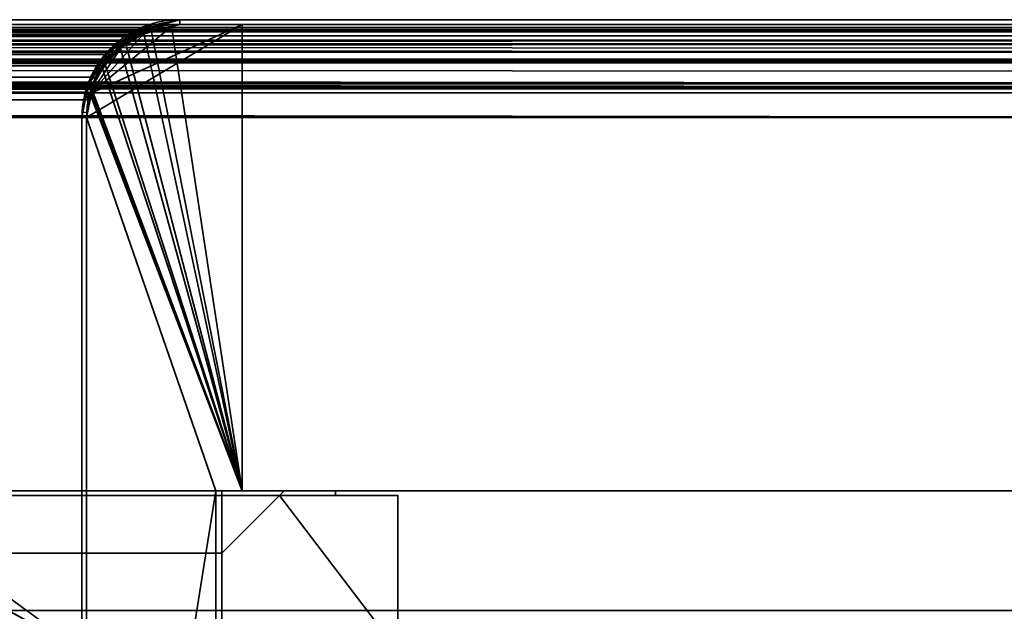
# Model space of a CAD drawing. Header units: millimetres. Extents: x -603 to 3703, y -115 to 193.
# Tile 365 of 656: x 409 to 441, y 174 to 193. Entities that reach past the tile are written whole.
import ezdxf

# ---------------------------------------------------------------- set-up
doc = ezdxf.new("R2010")
doc.units = ezdxf.units.MM
doc.layers.add('151', color=7, linetype='Continuous', true_color=0xffffff)

# ---------------------------------------------------------------- blocks, each defined once
blk = doc.blocks.new('UG_SURFACE_021')
at = {"layer": '151', "color": 7, "linetype": 'Continuous', "lineweight": 35}
for points in [[(411, 178.3, 2020.25), (-411, 178.3, 2020.25), (-411, 178.15, 2020.25), (411, 178.15, 2020.25)], [(404.15, 178.3, 2013.4), (-404.15, 178.3, 2013.4), (-411, 178.3, 2020.25), (411, 178.3, 2020.25)], [(404.15, 178.15, 2013.4), (411, 178.15, 2020.25), (-411, 178.15, 2020.25), (-404.15, 178.15, 2013.4)], [(404.15, 178.3, 2013.4), (411, 178.3, 2020.25), (411, 178.15, 2020.25), (404.15, 178.15, 2013.4)]]:
    blk.add_3dface(points, dxfattribs=at)
blk = doc.blocks.new('UG_SURFACE_023')
at = {"layer": '151', "color": 14, "linetype": 'Continuous', "lineweight": 35}
for points in [[(411, 173.15, 2020.25), (411, 178.15, 2020.25), (-411, 178.15, 2020.25), (-411, 173.15, 2020.25)], [(411, 178.15, 2020.25), (404.15, 178.15, 2013.4), (-404.15, 178.15, 2013.4), (-411, 178.15, 2020.25)], [(402.626, 177.749, 2011.875), (404.15, 178.15, 2013.4), (411, 178.15, 2020.25), (411, 173.15, 2020.25)], [(411, 173.15, 2020.25), (401.255, 177.1, 2010.505), (401.689, 177.503, 2010.939), (402.626, 177.749, 2011.875)], [(400.123, 176.049, 2009.373), (401.255, 177.1, 2010.505), (411, 173.15, 2020.25)], [(411, 173.15, 2020.25), (399.422, 174.671, 2008.672), (399.993, 175.928, 2009.243), (400.123, 176.049, 2009.373)], [(411, 173.15, 2020.25), (399.15, 173.15, 2008.4), (399.323, 174.454, 2008.573), (399.422, 174.671, 2008.672)]]:
    blk.add_3dface(points, dxfattribs=at)
blk = doc.blocks.new('UG_SURFACE_024')
at = {"layer": '151', "color": 14, "linetype": 'Continuous', "lineweight": 35}
for points in [[(421.15, 178.15, 2030.4), (417.35, 178.15, 2026.6), (-417.35, 178.15, 2026.6), (-421.15, 178.15, 2030.4)], [(421.15, 173.15, 2030.4), (421.15, 178.15, 2030.4), (-421.15, 178.15, 2030.4), (-421.15, 173.15, 2030.4)], [(415.5, 176.3, 2024.75), (-415.5, 176.3, 2024.75), (-417.35, 178.15, 2026.6), (417.35, 178.15, 2026.6)], [(421.15, 173.15, 2030.4), (415.5, 173.15, 2024.75), (415.5, 176.3, 2024.75), (417.35, 178.15, 2026.6)], [(417.35, 178.15, 2026.6), (421.15, 178.15, 2030.4), (421.15, 173.15, 2030.4)], [(415.5, 176.3, 2024.75), (415.5, 173.15, 2024.75), (-415.5, 173.15, 2024.75), (-415.5, 176.3, 2024.75)]]:
    blk.add_3dface(points, dxfattribs=at)
blk = doc.blocks.new('UG_SURFACE_025')
at = {"layer": '151', "color": 252, "linetype": 'Continuous', "lineweight": 35}
for points in [[(-417.5, 178.3, 2026.75), (-415.5, 176.3, 2024.75), (415.5, 176.3, 2024.75), (417.5, 178.3, 2026.75)], [(-417.5, 178.3, 2026.75), (417.5, 178.3, 2026.75), (415.5, 178.3, 2024.75), (-415.5, 178.3, 2024.75)], [(-415.5, 176.3, 2024.75), (-415.5, 178.3, 2024.75), (415.5, 178.3, 2024.75), (415.5, 176.3, 2024.75)], [(417.5, 178.3, 2026.75), (417.5, 178.3, -5.75), (415.5, 178.3, -5.75), (415.5, 178.3, 2024.75)], [(415.5, 176.3, 2024.75), (415.5, 178.3, 2024.75), (415.5, 178.3, -5.75), (415.5, 176.3, -5.75)], [(417.5, 178.3, 2026.75), (415.5, 176.3, 2024.75), (415.5, 176.3, -5.75), (417.5, 178.3, -5.75)], [(415.5, 178.3, -5.75), (417.5, 178.3, -5.75), (415.5, 176.3, -5.75)]]:
    blk.add_3dface(points, dxfattribs=at)
blk = doc.blocks.new('UG_SURFACE_026')
at = {"layer": '151', "color": 7, "linetype": 'Continuous', "lineweight": 35}
for points in [[(-419.15, 178.15, 2028.4), (419.15, 178.15, 2028.4), (419.15, 178.3, 2028.4), (-419.15, 178.3, 2028.4)], [(419.15, 178.3, 2028.4), (417.5, 178.3, 2026.75), (-417.5, 178.3, 2026.75), (-419.15, 178.3, 2028.4)], [(419.15, 178.15, 2028.4), (-419.15, 178.15, 2028.4), (-417.35, 178.15, 2026.6), (417.35, 178.15, 2026.6)], [(-417.35, 178.15, 2026.6), (-417.5, 178.3, 2026.75), (417.5, 178.3, 2026.75), (417.35, 178.15, 2026.6)], [(419.15, 178.3, 2028.4), (419.15, 178.15, 2028.4), (417.35, 178.15, 2026.6), (417.5, 178.3, 2026.75)]]:
    blk.add_3dface(points, dxfattribs=at)
blk = doc.blocks.new('UG_SURFACE_028')
at = {"layer": '151', "color": 7, "linetype": 'Continuous', "lineweight": 35}
for points in [[(404.15, 178.15, 2013.4), (411, 178.15, 2020.25), (411, 178.3, 2020.25), (404.15, 178.3, 2013.4)], [(404.15, 178.3, 2013.4), (411, 178.3, 2020.25), (411, 178.3, -5.75), (404.15, 178.3, -5.75)], [(404.15, 178.3, -5.75), (411, 178.3, -5.75), (411, 178.15, -5.75), (404.15, 178.15, -5.75)], [(404.15, 178.15, 2013.4), (404.15, 178.15, -5.75), (411, 178.15, -5.75), (411, 178.15, 2020.25)], [(411, 178.3, -5.75), (411, 178.3, 2020.25), (411, 178.15, 2020.25), (411, 178.15, -5.75)]]:
    blk.add_3dface(points, dxfattribs=at)
blk = doc.blocks.new('UG_SURFACE_029')
at = {"layer": '151', "color": 14, "linetype": 'Continuous', "lineweight": 35}
for points in [[(411, 173.15, -5.75), (399.15, 173.15, -5.75), (402.568, 177.835, -5.75), (404.15, 178.15, -5.75)], [(404.15, 178.15, -5.75), (402.568, 177.835, -5.75), (402.575, 177.748, 2011.826)], [(402.575, 177.748, 2011.826), (404.15, 178.15, 2013.4), (404.15, 178.15, -5.75)], [(411, 173.15, 2020.25), (411, 178.15, 2020.25), (404.15, 178.15, 2013.4), (402.575, 177.748, 2011.826)], [(411, 178.15, 2020.25), (411, 178.15, -5.75), (404.15, 178.15, -5.75), (404.15, 178.15, 2013.4)], [(404.15, 178.15, -5.75), (411, 178.15, -5.75), (411, 173.15, -5.75)], [(411, 173.15, -5.75), (411, 178.15, -5.75), (411, 178.15, 2020.25), (411, 173.15, 2020.25)], [(401.226, 177.094, -5.75), (402.237, 177.769, -5.75), (402.568, 177.835, -5.75), (399.15, 173.15, -5.75)], [(402.568, 177.835, -5.75), (402.237, 177.769, -5.75), (401.218, 177.074, 2010.468)], [(401.218, 177.074, 2010.468), (401.752, 177.538, 2011.002), (402.568, 177.835, -5.75)], [(401.752, 177.538, 2011.002), (402.575, 177.748, 2011.826), (402.568, 177.835, -5.75)], [(402.237, 177.769, -5.75), (401.226, 177.094, -5.75), (401.218, 177.074, 2010.468)], [(411, 173.15, 2020.25), (402.575, 177.748, 2011.826), (401.752, 177.538, 2011.002), (401.218, 177.074, 2010.468)], [(401.226, 177.094, -5.75), (399.15, 173.15, -5.75), (399.21, 173.452, -5.75)], [(400.206, 176.074, -5.75), (400.614, 176.686, -5.75), (401.226, 177.094, -5.75), (399.21, 173.452, -5.75)], [(411, 173.15, 2020.25), (401.218, 177.074, 2010.468), (400.147, 176.145, 2009.397), (400.134, 176.121, 2009.384)], [(400.147, 176.145, 2009.397), (401.226, 177.094, -5.75), (400.614, 176.686, -5.75)], [(400.147, 176.145, 2009.397), (401.218, 177.074, 2010.468), (401.226, 177.094, -5.75)], [(400.614, 176.686, -5.75), (400.206, 176.074, -5.75), (400.134, 176.121, 2009.384)], [(400.134, 176.121, 2009.384), (400.147, 176.145, 2009.397), (400.614, 176.686, -5.75)], [(400.206, 176.074, -5.75), (399.21, 173.452, -5.75), (399.473, 174.772, -5.75)], [(399.433, 174.772, 2008.683), (400.134, 176.121, 2009.384), (400.206, 176.074, -5.75)], [(400.134, 176.121, 2009.384), (399.433, 174.772, 2008.683), (411, 173.15, 2020.25)], [(400.206, 176.074, -5.75), (399.531, 175.063, -5.75), (399.433, 174.772, 2008.683)], [(399.473, 174.772, -5.75), (399.531, 175.063, -5.75), (400.206, 176.074, -5.75)], [(399.531, 175.063, -5.75), (399.473, 174.772, -5.75), (399.433, 174.772, 2008.683)], [(399.473, 174.772, -5.75), (399.21, 173.452, -5.75), (399.198, 173.45, 2008.448)], [(399.198, 173.45, 2008.448), (399.397, 174.703, 2008.647), (399.473, 174.772, -5.75)], [(411, 173.15, 2020.25), (399.433, 174.772, 2008.683), (399.397, 174.703, 2008.647), (399.198, 173.45, 2008.448)], [(399.397, 174.703, 2008.647), (399.433, 174.772, 2008.683), (399.473, 174.772, -5.75)], [(399.21, 173.452, -5.75), (399.15, 173.15, -5.75), (399.15, 173.15, 2008.4)], [(399.15, 173.15, 2008.4), (399.198, 173.45, 2008.448), (399.21, 173.452, -5.75)], [(399.198, 173.45, 2008.448), (399.15, 173.15, 2008.4), (411, 173.15, 2020.25)], [(399.15, 173.15, 2008.4), (399.15, 173.15, -5.75), (411, 173.15, -5.75), (411, 173.15, 2020.25)]]:
    blk.add_3dface(points, dxfattribs=at)
blk = doc.blocks.new('UG_SURFACE_032')
at = {"layer": '151', "color": 7, "linetype": 'Continuous', "lineweight": 35}
for points in [[(417.5, 178.3, -5.75), (419.15, 178.3, -5.75), (419.15, 178.15, -5.75), (417.35, 178.15, -5.75)], [(417.35, 178.15, 2026.6), (417.5, 178.3, 2026.75), (417.5, 178.3, -5.75), (417.35, 178.15, -5.75)], [(417.5, 178.3, 2026.75), (417.35, 178.15, 2026.6), (419.15, 178.15, 2028.4), (419.15, 178.3, 2028.4)], [(419.15, 178.15, 2028.4), (417.35, 178.15, 2026.6), (417.35, 178.15, -5.75), (419.15, 178.15, -5.75)], [(419.15, 178.3, 2028.4), (419.15, 178.3, -5.75), (417.5, 178.3, -5.75), (417.5, 178.3, 2026.75)], [(419.15, 178.15, 2028.4), (419.15, 178.15, -5.75), (419.15, 178.3, -5.75), (419.15, 178.3, 2028.4)]]:
    blk.add_3dface(points, dxfattribs=at)
blk = doc.blocks.new('UG_SURFACE_033')
at = {"layer": '151', "color": 14, "linetype": 'Continuous', "lineweight": 35}
for points in [[(421.15, 173.15, -5.75), (415.5, 173.15, -5.75), (415.5, 176.3, -5.75), (417.35, 178.15, -5.75)], [(417.35, 178.15, 2026.6), (415.5, 176.3, 2024.75), (415.5, 173.15, 2024.75), (421.15, 173.15, 2030.4)], [(415.5, 176.3, -5.75), (415.5, 176.3, 2024.75), (417.35, 178.15, 2026.6), (417.35, 178.15, -5.75)], [(417.35, 178.15, -5.75), (421.15, 178.15, -5.75), (421.15, 173.15, -5.75)], [(421.15, 173.15, 2030.4), (421.15, 178.15, 2030.4), (417.35, 178.15, 2026.6)], [(421.15, 178.15, 2030.4), (421.15, 178.15, -5.75), (417.35, 178.15, -5.75), (417.35, 178.15, 2026.6)], [(421.15, 173.15, -5.75), (421.15, 178.15, -5.75), (421.15, 178.15, 2030.4), (421.15, 173.15, 2030.4)], [(415.5, 176.3, -5.75), (415.5, 173.15, -5.75), (415.5, 173.15, 2024.75), (415.5, 176.3, 2024.75)], [(415.5, 173.15, 2024.75), (415.5, 173.15, -5.75), (421.15, 173.15, -5.75), (421.15, 173.15, 2030.4)]]:
    blk.add_3dface(points, dxfattribs=at)
blk = doc.blocks.new('UG_SURFACE_038')
at = {"layer": '151', "color": 7, "linetype": 'Continuous', "lineweight": 35}
for points in [[(469.249, 193.071, 2078.499), (-469.253, 193.073, 2078.503), (-468.158, 193.3, 2077.408)], [(-469.11, 193.197, 2078.361), (469.112, 193.204, 2078.362), (468.15, 193.45, 2077.4)], [(468.15, 193.45, 2077.4), (-468.15, 193.45, 2077.4), (-469.11, 193.197, 2078.361)], [(469.157, 193.126, 2078.407), (-468.158, 193.3, 2077.408), (-468.15, 193.3, 2077.4)], [(469.157, 193.126, 2078.407), (469.249, 193.071, 2078.499), (-468.158, 193.3, 2077.408)], [(468.15, 193.45, 2077.4), (414.15, 193.45, 2023.4), (-414.15, 193.45, 2023.4), (-468.15, 193.45, 2077.4)], [(468.15, 193.3, 2077.4), (-468.15, 193.3, 2077.4), (-414.15, 193.3, 2023.4), (414.15, 193.3, 2023.4)], [(-468.15, 193.3, 2077.4), (468.15, 193.3, 2077.4), (469.157, 193.126, 2078.407)], [(-413.188, 193.204, 2022.438), (-414.15, 193.45, 2023.4), (414.15, 193.45, 2023.4)], [(414.15, 193.3, 2023.4), (-414.15, 193.3, 2023.4), (-414.142, 193.3, 2023.392)], [(-414.142, 193.3, 2023.392), (413.045, 193.035, 2022.295), (414.15, 193.3, 2023.4)], [(-414.142, 193.3, 2023.392), (-413.045, 193.034, 2022.295), (413.045, 193.035, 2022.295)], [(414.15, 193.45, 2023.4), (413.19, 193.197, 2022.439), (-413.188, 193.204, 2022.438)], [(413.19, 193.197, 2022.439), (414.15, 193.45, 2023.4), (414.15, 193.3, 2023.4), (413.045, 193.035, 2022.295)], [(468.15, 193.3, 2077.4), (414.15, 193.3, 2023.4), (414.15, 193.45, 2023.4), (468.15, 193.45, 2077.4)], [(470.261, 192.404, 2079.511), (-470.268, 192.412, 2079.518), (-469.337, 193.055, 2078.587)], [(-469.974, 192.788, 2079.224), (469.976, 192.79, 2079.226), (469.661, 193.064, 2078.911)], [(-469.7, 193.042, 2078.95), (-469.974, 192.788, 2079.224), (469.661, 193.064, 2078.911)], [(-469.7, 193.042, 2078.95), (469.661, 193.064, 2078.911), (469.112, 193.204, 2078.362)], [(469.112, 193.204, 2078.362), (-469.11, 193.197, 2078.361), (-469.7, 193.042, 2078.95)], [(470.171, 192.518, 2079.421), (-469.337, 193.055, 2078.587), (-469.253, 193.073, 2078.503)], [(470.171, 192.518, 2079.421), (470.261, 192.404, 2079.511), (-469.337, 193.055, 2078.587)], [(-469.253, 193.073, 2078.503), (469.249, 193.071, 2078.499), (470.171, 192.518, 2079.421)], [(-412.639, 193.064, 2021.889), (-413.188, 193.204, 2022.438), (413.19, 193.197, 2022.439)], [(412.79, 192.974, 2022.04), (413.045, 193.035, 2022.295), (-413.045, 193.034, 2022.295)], [(412.79, 192.974, 2022.04), (-413.045, 193.034, 2022.295), (-412.784, 192.971, 2022.034)], [(-412.784, 192.971, 2022.034), (412.025, 192.393, 2021.275), (412.79, 192.974, 2022.04)], [(-412.639, 193.064, 2021.889), (413.19, 193.197, 2022.439), (412.6, 193.042, 2021.85)], [(412.6, 193.042, 2021.85), (-412.324, 192.79, 2021.574), (-412.639, 193.064, 2021.889)], [(412.6, 193.042, 2021.85), (412.326, 192.788, 2021.576), (-412.324, 192.79, 2021.574)], [(412.326, 192.788, 2021.576), (412.6, 193.042, 2021.85), (412.79, 192.974, 2022.04), (412.025, 192.393, 2021.275)], [(413.045, 193.035, 2022.295), (412.79, 192.974, 2022.04), (412.6, 193.042, 2021.85), (413.19, 193.197, 2022.439)], [(-470.687, 192.126, 2079.937), (470.672, 192.187, 2079.922), (469.976, 192.79, 2079.226)], [(469.976, 192.79, 2079.226), (-469.974, 192.788, 2079.224), (-470.687, 192.126, 2079.937)], [(-412.784, 192.971, 2022.034), (-412.02, 192.406, 2021.27), (412.025, 192.393, 2021.275)], [(-411.628, 192.187, 2020.878), (-412.324, 192.79, 2021.574), (412.326, 192.788, 2021.576)], [(-411.628, 192.187, 2020.878), (412.326, 192.788, 2021.576), (411.613, 192.126, 2020.863)], [(412.025, 192.393, 2021.275), (411.94, 192.329, 2021.19), (411.613, 192.126, 2020.863), (412.326, 192.788, 2021.576)], [(470.921, 191.389, 2080.171), (-470.652, 191.955, 2079.902), (-470.305, 192.387, 2079.555)], [(470.764, 191.773, 2080.014), (-470.305, 192.387, 2079.555), (-470.268, 192.412, 2079.518)], [(470.764, 191.773, 2080.014), (470.921, 191.389, 2080.171), (-470.305, 192.387, 2079.555)], [(-470.268, 192.412, 2079.518), (470.261, 192.404, 2079.511), (470.764, 191.773, 2080.014)], [(-412.02, 192.406, 2021.27), (411.446, 191.599, 2020.696), (411.94, 192.329, 2021.19)], [(411.446, 191.599, 2020.696), (-412.02, 192.406, 2021.27), (-411.995, 192.387, 2021.245)], [(411.94, 192.329, 2021.19), (412.025, 192.393, 2021.275), (-412.02, 192.406, 2021.27)], [(-411.995, 192.387, 2021.245), (411.371, 191.372, 2020.621), (411.446, 191.599, 2020.696)], [(-411.995, 192.387, 2021.245), (-411.484, 191.676, 2020.734), (411.371, 191.372, 2020.621)], [(-470.769, 192.05, 2080.019), (-471.129, 191.258, 2080.379), (471.144, 191.279, 2080.394)], [(-470.687, 192.126, 2079.937), (-470.769, 192.05, 2080.019), (471.144, 191.279, 2080.394)], [(-470.687, 192.126, 2079.937), (470.693, 192.146, 2079.943), (470.672, 192.187, 2079.922)], [(471.144, 191.279, 2080.394), (470.693, 192.146, 2079.943), (-470.687, 192.126, 2079.937)], [(411.613, 192.126, 2020.863), (-411.607, 192.146, 2020.857), (-411.628, 192.187, 2020.878)], [(-411.156, 191.279, 2020.406), (-411.607, 192.146, 2020.857), (411.613, 192.126, 2020.863)], [(-411.156, 191.279, 2020.406), (411.613, 192.126, 2020.863), (411.531, 192.05, 2020.781)], [(411.531, 192.05, 2020.781), (-411.155, 191.273, 2020.405), (-411.156, 191.279, 2020.406)], [(411.531, 192.05, 2020.781), (411.171, 191.258, 2020.421), (-411.155, 191.273, 2020.405)], [(411.171, 191.258, 2020.421), (411.531, 192.05, 2020.781), (411.446, 191.599, 2020.696), (411.371, 191.372, 2020.621)], [(411.94, 192.329, 2021.19), (411.446, 191.599, 2020.696), (411.531, 192.05, 2020.781), (411.613, 192.126, 2020.863)], [(470.921, 191.389, 2080.171), (-470.929, 191.394, 2080.179), (-470.652, 191.955, 2079.902)], [(471.045, 191.085, 2080.296), (-470.986, 191.279, 2080.236), (-470.929, 191.394, 2080.179)], [(-470.929, 191.394, 2080.179), (470.921, 191.389, 2080.171), (471.045, 191.085, 2080.296)], [(-411.484, 191.676, 2020.734), (-411.373, 191.369, 2020.623), (411.371, 191.372, 2020.621)], [(-471.191, 191.121, 2080.441), (-471.3, 190.3, 2080.55), (471.3, 190.3, 2080.55)], [(-471.129, 191.258, 2080.379), (-471.191, 191.121, 2080.441), (471.3, 190.3, 2080.55)], [(471.15, 190.3, 2080.4), (-471.145, 190.481, 2080.395), (-470.986, 191.279, 2080.236)], [(-471.129, 191.258, 2080.379), (471.145, 191.273, 2080.395), (471.144, 191.279, 2080.394)], [(471.3, 190.3, 2080.55), (471.145, 191.273, 2080.395), (-471.129, 191.258, 2080.379)], [(471.045, 191.085, 2080.296), (471.15, 190.3, 2080.4), (-470.986, 191.279, 2080.236)], [(411.205, 190.871, 2020.455), (411.371, 191.372, 2020.621), (-411.373, 191.369, 2020.623)], [(411.205, 190.871, 2020.455), (-411.373, 191.369, 2020.623), (-411.22, 190.944, 2020.47)], [(-411.155, 191.273, 2020.405), (411.171, 191.258, 2020.421), (411.109, 191.121, 2020.359)], [(411.109, 191.121, 2020.359), (-411, 190.3, 2020.25), (-411.155, 191.273, 2020.405)], [(411.109, 191.121, 2020.359), (411, 190.3, 2020.25), (-411, 190.3, 2020.25)], [(411, 190.3, 2020.25), (411.109, 191.121, 2020.359), (411.205, 190.871, 2020.455), (411.15, 190.3, 2020.4)], [(411.371, 191.372, 2020.621), (411.205, 190.871, 2020.455), (411.109, 191.121, 2020.359), (411.171, 191.258, 2020.421)], [(-411.22, 190.944, 2020.47), (411.15, 190.3, 2020.4), (411.205, 190.871, 2020.455)], [(-411.22, 190.944, 2020.47), (-411.15, 190.3, 2020.4), (411.15, 190.3, 2020.4)], [(471.15, 190.3, 2080.4), (-471.15, 190.3, 2080.4), (-471.145, 190.481, 2080.395)], [(-471.3, 190.3, 2080.55), (-471.3, 174.45, 2080.55), (471.3, 174.45, 2080.55), (471.3, 190.3, 2080.55)], [(471.15, 190.3, 2080.4), (471.15, 174.45, 2080.4), (-471.15, 174.45, 2080.4), (-471.15, 190.3, 2080.4)], [(411.15, 152.3, 2020.4), (411.15, 190.3, 2020.4), (-411.15, 190.3, 2020.4), (-411.15, 152.3, 2020.4)], [(-411, 152.3, 2020.25), (-411, 190.3, 2020.25), (411, 190.3, 2020.25), (411, 152.3, 2020.25)], [(411.15, 190.3, 2020.4), (411.15, 152.3, 2020.4), (411, 152.3, 2020.25), (411, 190.3, 2020.25)], [(471.15, 174.45, 2080.4), (471.3, 174.45, 2080.55), (-471.3, 174.45, 2080.55), (-471.15, 174.45, 2080.4)]]:
    blk.add_3dface(points, dxfattribs=at)
blk = doc.blocks.new('UG_SURFACE_039')
at = {"layer": '151', "color": 14, "linetype": 'Continuous', "lineweight": 35}
for points in [[(-416.15, 193.3, 2025.4), (-416.15, 178.3, 2025.4), (416.15, 178.3, 2025.4), (416.15, 193.3, 2025.4)], [(416.15, 193.3, 2025.4), (414.15, 193.3, 2023.4), (-414.15, 193.3, 2023.4), (-416.15, 193.3, 2025.4)], [(-413.234, 193.066, 2022.484), (-414.15, 193.3, 2023.4), (414.15, 193.3, 2023.4)], [(414.15, 193.3, 2023.4), (413.235, 193.059, 2022.485), (-413.234, 193.066, 2022.484)], [(413.235, 193.059, 2022.485), (414.15, 193.3, 2023.4), (416.15, 193.3, 2025.4), (416.15, 178.3, 2025.4)], [(-412.711, 192.933, 2021.961), (-413.234, 193.066, 2022.484), (413.235, 193.059, 2022.485)], [(-412.711, 192.933, 2021.961), (413.235, 193.059, 2022.485), (412.674, 192.912, 2021.924)], [(416.15, 178.3, 2025.4), (412.413, 192.67, 2021.663), (412.674, 192.912, 2021.924), (413.235, 193.059, 2022.485)], [(412.674, 192.912, 2021.924), (-412.411, 192.672, 2021.661), (-412.711, 192.933, 2021.961)], [(412.674, 192.912, 2021.924), (412.413, 192.67, 2021.663), (-412.411, 192.672, 2021.661)], [(-411.748, 192.097, 2020.998), (-412.411, 192.672, 2021.661), (412.413, 192.67, 2021.663)], [(-411.748, 192.097, 2020.998), (412.413, 192.67, 2021.663), (411.734, 192.039, 2020.984)], [(416.15, 178.3, 2025.4), (411.734, 192.039, 2020.984), (412.413, 192.67, 2021.663)], [(411.734, 192.039, 2020.984), (-411.728, 192.058, 2020.978), (-411.748, 192.097, 2020.998)], [(-411.298, 191.232, 2020.548), (-411.728, 192.058, 2020.978), (411.734, 192.039, 2020.984)], [(-411.298, 191.232, 2020.548), (411.734, 192.039, 2020.984), (411.656, 191.967, 2020.905)], [(416.15, 178.3, 2025.4), (411.313, 191.212, 2020.563), (411.656, 191.967, 2020.905), (411.734, 192.039, 2020.984)], [(411.656, 191.967, 2020.905), (-411.298, 191.227, 2020.548), (-411.298, 191.232, 2020.548)], [(411.656, 191.967, 2020.905), (411.313, 191.212, 2020.563), (-411.298, 191.227, 2020.548)], [(-411.298, 191.227, 2020.548), (411.313, 191.212, 2020.563), (411.254, 191.082, 2020.504)], [(411.254, 191.082, 2020.504), (-411.15, 190.3, 2020.4), (-411.298, 191.227, 2020.548)], [(411.254, 191.082, 2020.504), (411.15, 190.3, 2020.4), (-411.15, 190.3, 2020.4)], [(416.15, 178.3, 2025.4), (415.3, 178.3, 2024.55), (411.15, 190.3, 2020.4), (411.254, 191.082, 2020.504)], [(411.254, 191.082, 2020.504), (411.313, 191.212, 2020.563), (416.15, 178.3, 2025.4)], [(-411.15, 152.15, 2020.4), (-411.15, 190.3, 2020.4), (411.15, 190.3, 2020.4), (411.15, 152.15, 2020.4)], [(411.15, 152.15, 2020.4), (411.15, 190.3, 2020.4), (415.3, 178.3, 2024.55)], [(415.3, 178.3, 2024.55), (416.15, 178.3, 2025.4), (-416.15, 178.3, 2025.4), (-415.3, 178.3, 2024.55)], [(-415.3, 178.3, 2024.55), (-415.3, 149.3, 2024.55), (415.3, 149.3, 2024.55), (415.3, 178.3, 2024.55)], [(415.3, 178.3, 2024.55), (415.3, 149.3, 2024.55), (414, 149.3, 2023.25), (411.15, 152.15, 2020.4)]]:
    blk.add_3dface(points, dxfattribs=at)
blk = doc.blocks.new('UG_SURFACE_040')
at = {"layer": '151', "color": 14, "linetype": 'Continuous', "lineweight": 35}
for points in [[(-469.065, 193.059, 2078.315), (469.066, 193.066, 2078.316), (468.15, 193.3, 2077.4)], [(468.15, 193.3, 2077.4), (-468.15, 193.3, 2077.4), (-469.065, 193.059, 2078.315)], [(468.15, 193.3, 2077.4), (466.15, 193.3, 2075.4), (-466.15, 193.3, 2075.4), (-468.15, 193.3, 2077.4)], [(466.15, 174.45, 2075.4), (-466.15, 174.45, 2075.4), (-466.15, 193.3, 2075.4), (466.15, 193.3, 2075.4)], [(-469.626, 192.912, 2078.876), (469.589, 192.933, 2078.839), (469.066, 193.066, 2078.316)], [(469.066, 193.066, 2078.316), (-469.065, 193.059, 2078.315), (-469.626, 192.912, 2078.876)], [(-470.566, 192.039, 2079.816), (470.552, 192.097, 2079.802), (469.889, 192.672, 2079.139)], [(469.889, 192.672, 2079.139), (-469.887, 192.67, 2079.137), (-470.566, 192.039, 2079.816)], [(-469.887, 192.67, 2079.137), (469.889, 192.672, 2079.139), (469.589, 192.933, 2078.839)], [(-469.626, 192.912, 2078.876), (-469.887, 192.67, 2079.137), (469.589, 192.933, 2078.839)], [(-470.566, 192.039, 2079.816), (-470.644, 191.967, 2079.895), (471.002, 191.232, 2080.251)], [(-470.566, 192.039, 2079.816), (470.572, 192.058, 2079.822), (470.552, 192.097, 2079.802)], [(471.002, 191.232, 2080.251), (470.572, 192.058, 2079.822), (-470.566, 192.039, 2079.816)], [(-470.644, 191.967, 2079.895), (-470.987, 191.212, 2080.237), (471.002, 191.232, 2080.251)], [(-471.046, 191.082, 2080.296), (-471.15, 190.3, 2080.4), (471.15, 190.3, 2080.4)], [(-470.987, 191.212, 2080.237), (-471.046, 191.082, 2080.296), (471.15, 190.3, 2080.4)], [(-470.987, 191.212, 2080.237), (471.002, 191.227, 2080.252), (471.002, 191.232, 2080.251)], [(471.15, 190.3, 2080.4), (471.002, 191.227, 2080.252), (-470.987, 191.212, 2080.237)], [(-471.15, 190.3, 2080.4), (-471.15, 174.45, 2080.4), (471.15, 174.45, 2080.4), (471.15, 190.3, 2080.4)], [(466.15, 174.45, 2075.4), (471.15, 174.45, 2080.4), (-471.15, 174.45, 2080.4), (-466.15, 174.45, 2075.4)]]:
    blk.add_3dface(points, dxfattribs=at)
blk = doc.blocks.new('UG_SURFACE_041')
at = {"layer": '151', "color": 41, "linetype": 'Continuous', "lineweight": 35}
for points in [[(-466.15, 193.3, 2075.4), (-466.15, 178.3, 2075.4), (466.15, 178.3, 2075.4), (466.15, 193.3, 2075.4)], [(466.15, 193.3, 2075.4), (416.15, 193.3, 2025.4), (-416.15, 193.3, 2025.4), (-466.15, 193.3, 2075.4)], [(-416.15, 178.3, 2025.4), (-416.15, 193.3, 2025.4), (416.15, 193.3, 2025.4), (416.15, 178.3, 2025.4)], [(416.15, 193.3, 2025.4), (466.15, 193.3, 2075.4), (466.15, 178.3, 2075.4), (416.15, 178.3, 2025.4)], [(416.15, 178.3, 2025.4), (466.15, 178.3, 2075.4), (-466.15, 178.3, 2075.4), (-416.15, 178.3, 2025.4)]]:
    blk.add_3dface(points, dxfattribs=at)
blk = doc.blocks.new('UG_SURFACE_042')
at = {"layer": '151', "color": 14, "linetype": 'Continuous', "lineweight": 35}
for points in [[(416.15, 193.3, 2025.4), (411.274, 191.077, 2020.524), (411.15, 190.3, 2020.4)], [(411.15, 190.3, 2020.4), (415.3, 178.3, 2024.55), (416.15, 178.3, 2025.4), (416.15, 193.3, 2025.4)], [(411.274, 191.077, 2020.524), (416.15, 193.3, 2025.4), (414.15, 193.3, 2023.4), (413.879, 193.231, 2023.129)], [(414.15, 193.3, -5.75), (413.88, 193.246, -5.75), (413.879, 193.231, 2023.129)], [(413.879, 193.231, 2023.129), (414.15, 193.3, 2023.4), (414.15, 193.3, -5.75)], [(413.88, 193.246, -5.75), (414.15, 193.3, -5.75), (416.15, 193.3, -5.75), (416.15, 178.3, -5.75)], [(416.15, 193.3, 2025.4), (416.15, 193.3, -5.75), (414.15, 193.3, -5.75), (414.15, 193.3, 2023.4)], [(416.15, 193.3, 2025.4), (416.15, 178.3, 2025.4), (416.15, 178.3, -5.75), (416.15, 193.3, -5.75)], [(413.879, 193.231, 2023.129), (412.988, 193.003, 2022.238), (411.274, 191.077, 2020.524)], [(411.274, 191.077, 2020.524), (412.988, 193.003, 2022.238), (412.711, 192.933, 2021.961), (412.237, 192.521, 2021.487)], [(412.983, 193.059, -5.75), (412.229, 192.555, -5.75), (412.237, 192.521, 2021.487)], [(412.229, 192.555, -5.75), (412.983, 193.059, -5.75), (416.15, 178.3, -5.75)], [(412.237, 192.521, 2021.487), (412.711, 192.933, 2021.961), (412.983, 193.059, -5.75)], [(412.711, 192.933, 2021.961), (412.988, 193.003, 2022.238), (412.983, 193.059, -5.75)], [(416.15, 178.3, -5.75), (412.983, 193.059, -5.75), (413.002, 193.072, -5.75), (413.88, 193.246, -5.75)], [(413.002, 193.072, -5.75), (412.983, 193.059, -5.75), (412.988, 193.003, 2022.238)], [(413.88, 193.246, -5.75), (413.002, 193.072, -5.75), (412.988, 193.003, 2022.238)], [(412.988, 193.003, 2022.238), (413.879, 193.231, 2023.129), (413.88, 193.246, -5.75)], [(411.636, 191.882, 2020.886), (411.298, 191.232, 2020.548), (411.274, 191.077, 2020.524), (412.237, 192.521, 2021.487)], [(412.229, 192.555, -5.75), (412.029, 192.421, -5.75), (411.636, 191.882, 2020.886)], [(411.636, 191.882, 2020.886), (411.748, 192.097, 2020.998), (412.229, 192.555, -5.75)], [(412.237, 192.521, 2021.487), (411.748, 192.097, 2020.998), (411.636, 191.882, 2020.886)], [(412.029, 192.421, -5.75), (411.662, 191.873, -5.75), (411.636, 191.882, 2020.886)], [(416.15, 178.3, -5.75), (411.662, 191.873, -5.75), (412.029, 192.421, -5.75), (412.229, 192.555, -5.75)], [(411.748, 192.097, 2020.998), (412.237, 192.521, 2021.487), (412.229, 192.555, -5.75)], [(411.298, 191.232, 2020.548), (411.636, 191.882, 2020.886), (411.662, 191.873, -5.75)], [(411.298, 191.232, 2020.548), (411.662, 191.873, -5.75), (411.378, 191.448, -5.75)], [(411.304, 191.073, -5.75), (411.378, 191.448, -5.75), (411.662, 191.873, -5.75), (416.15, 178.3, -5.75)], [(411.378, 191.448, -5.75), (411.304, 191.073, -5.75), (411.274, 191.077, 2020.524)], [(411.274, 191.077, 2020.524), (411.298, 191.232, 2020.548), (411.378, 191.448, -5.75)], [(411.15, 190.3, 2020.4), (411.274, 191.077, 2020.524), (411.304, 191.073, -5.75)], [(411.304, 191.073, -5.75), (411.15, 190.3, -5.75), (411.15, 190.3, 2020.4)], [(416.15, 178.3, -5.75), (415.3, 178.3, -5.75), (411.15, 190.3, -5.75), (411.304, 191.073, -5.75)], [(411.15, 152.15, 2020.4), (411.15, 190.3, 2020.4), (411.15, 190.3, -5.75), (411.15, 152.15, -5.75)], [(411.15, 152.15, -5.75), (411.15, 190.3, -5.75), (415.3, 178.3, -5.75)], [(415.3, 178.3, 2024.55), (411.15, 190.3, 2020.4), (411.15, 152.15, 2020.4)], [(415.3, 178.3, -5.75), (415.3, 149.3, -5.75), (414, 149.3, -5.75), (411.15, 152.15, -5.75)], [(411.15, 152.15, 2020.4), (414, 149.3, 2023.25), (415.3, 149.3, 2024.55), (415.3, 178.3, 2024.55)], [(415.3, 178.3, 2024.55), (415.3, 178.3, -5.75), (416.15, 178.3, -5.75), (416.15, 178.3, 2025.4)], [(415.3, 178.3, 2024.55), (415.3, 149.3, 2024.55), (415.3, 149.3, -5.75), (415.3, 178.3, -5.75)], [(414, 149.3, 2023.25), (411.15, 152.15, 2020.4), (411.15, 152.15, -5.75), (414, 149.3, -5.75)], [(414, 149.3, 2023.25), (414, 149.3, -5.75), (415.3, 149.3, -5.75), (415.3, 149.3, 2024.55)]]:
    blk.add_3dface(points, dxfattribs=at)
blk = doc.blocks.new('UG_SURFACE_043')
at = {"layer": '151', "color": 7, "linetype": 'Continuous', "lineweight": 35}
for points in [[(413.045, 193.034, 2022.295), (414.142, 193.3, 2023.392), (414.15, 193.45, 2023.4), (413, 193.156, 2022.25)], [(414.15, 193.45, -5.75), (413.204, 193.263, -5.75), (413, 193.156, 2022.25)], [(413, 193.156, 2022.25), (414.15, 193.45, 2023.4), (414.15, 193.45, -5.75)], [(414.142, 193.3, 2023.392), (413.042, 193.07, -5.75), (413.251, 193.114, -5.75)], [(414.142, 193.3, 2023.392), (413.045, 193.034, 2022.295), (413.042, 193.07, -5.75)], [(414.15, 193.3, -5.75), (413.251, 193.114, -5.75), (413.204, 193.263, -5.75), (414.15, 193.45, -5.75)], [(413.251, 193.114, -5.75), (414.15, 193.3, 2023.4), (414.142, 193.3, 2023.392)], [(413.251, 193.114, -5.75), (414.15, 193.3, -5.75), (414.15, 193.3, 2023.4)], [(414.15, 193.45, 2023.4), (414.142, 193.3, 2023.392), (414.15, 193.3, 2023.4)], [(468.15, 193.45, 2077.4), (468.15, 193.45, -5.75), (414.15, 193.45, -5.75), (414.15, 193.45, 2023.4)], [(414.15, 193.45, -5.75), (468.15, 193.45, -5.75), (468.15, 193.3, -5.75), (414.15, 193.3, -5.75)], [(468.15, 193.45, 2077.4), (414.15, 193.45, 2023.4), (414.15, 193.3, 2023.4), (468.15, 193.3, 2077.4)], [(468.15, 193.3, 2077.4), (414.15, 193.3, 2023.4), (414.15, 193.3, -5.75), (468.15, 193.3, -5.75)], [(412.992, 193.221, -5.75), (412.951, 193.213, -5.75), (411.949, 192.466, 2021.199)], [(411.949, 192.466, 2021.199), (412.639, 193.064, 2021.889), (412.992, 193.221, -5.75)], [(412.951, 193.213, -5.75), (412.364, 192.822, -5.75), (411.949, 192.466, 2021.199)], [(412.02, 192.406, 2021.27), (412.784, 192.971, 2022.034), (412.639, 193.064, 2021.889), (411.949, 192.466, 2021.199)], [(413.045, 193.034, 2022.295), (412.029, 192.421, -5.75), (412.448, 192.704, -5.75)], [(412.029, 192.421, -5.75), (413.045, 193.034, 2022.295), (412.784, 192.971, 2022.034)], [(412.97, 193.055, -5.75), (412.448, 192.704, -5.75), (412.364, 192.822, -5.75), (412.951, 193.213, -5.75)], [(413.045, 193.034, 2022.295), (412.448, 192.704, -5.75), (412.97, 193.055, -5.75)], [(412.639, 193.064, 2021.889), (413, 193.156, 2022.25), (412.992, 193.221, -5.75)], [(413, 193.156, 2022.25), (412.639, 193.064, 2021.889), (412.784, 192.971, 2022.034), (413.045, 193.034, 2022.295)], [(413.042, 193.07, -5.75), (412.97, 193.055, -5.75), (412.951, 193.213, -5.75), (412.992, 193.221, -5.75)], [(412.97, 193.055, -5.75), (413.042, 193.07, -5.75), (413.045, 193.034, 2022.295)], [(412.992, 193.221, -5.75), (413.204, 193.263, -5.75), (413.251, 193.114, -5.75), (413.042, 193.07, -5.75)], [(413.204, 193.263, -5.75), (412.992, 193.221, -5.75), (413, 193.156, 2022.25)], [(411.923, 192.527, -5.75), (412.364, 192.822, -5.75), (412.448, 192.704, -5.75), (412.029, 192.421, -5.75)], [(412.364, 192.822, -5.75), (411.923, 192.527, -5.75), (411.949, 192.466, 2021.199)], [(412.784, 192.971, 2022.034), (412.02, 192.406, 2021.27), (412.021, 192.409, -5.75)], [(412.784, 192.971, 2022.034), (412.021, 192.409, -5.75), (412.029, 192.421, -5.75)], [(411.923, 192.527, -5.75), (411.699, 192.185, -5.75), (411.24, 191.44, 2020.49)], [(411.24, 191.44, 2020.49), (411.628, 192.187, 2020.878), (411.923, 192.527, -5.75)], [(411.995, 192.387, 2021.245), (411.358, 191.383, -5.75), (411.36, 191.396, -5.75)], [(411.995, 192.387, 2021.245), (411.484, 191.676, 2020.734), (411.358, 191.383, -5.75)], [(412.02, 192.406, 2021.27), (411.36, 191.396, -5.75), (411.816, 192.095, -5.75)], [(411.36, 191.396, -5.75), (412.02, 192.406, 2021.27), (411.995, 192.387, 2021.245)], [(411.484, 191.676, 2020.734), (411.995, 192.387, 2021.245), (411.949, 192.466, 2021.199), (411.628, 192.187, 2020.878)], [(411.628, 192.187, 2020.878), (411.949, 192.466, 2021.199), (411.923, 192.527, -5.75)], [(412.021, 192.409, -5.75), (411.816, 192.095, -5.75), (411.699, 192.185, -5.75), (411.923, 192.527, -5.75)], [(411.816, 192.095, -5.75), (412.021, 192.409, -5.75), (412.02, 192.406, 2021.27)], [(411.923, 192.527, -5.75), (412.029, 192.421, -5.75), (412.021, 192.409, -5.75)], [(411.949, 192.466, 2021.199), (411.995, 192.387, 2021.245), (412.02, 192.406, 2021.27)], [(411.223, 191.458, -5.75), (411.699, 192.185, -5.75), (411.816, 192.095, -5.75), (411.36, 191.396, -5.75)], [(411.699, 192.185, -5.75), (411.223, 191.458, -5.75), (411.24, 191.44, 2020.49)], [(411.628, 192.187, 2020.878), (411.24, 191.44, 2020.49), (411.484, 191.676, 2020.734)], [(411.223, 191.458, -5.75), (411.217, 191.45, -5.75), (411, 190.3, 2020.25)], [(411, 190.3, 2020.25), (411.156, 191.279, 2020.406), (411.223, 191.458, -5.75)], [(411, 190.3, 2020.25), (411.217, 191.45, -5.75), (411.204, 191.379, -5.75)], [(411.156, 191.279, 2020.406), (411.24, 191.44, 2020.49), (411.223, 191.458, -5.75)], [(411.24, 191.44, 2020.49), (411.156, 191.279, 2020.406), (411.22, 190.944, 2020.47), (411.373, 191.369, 2020.623)], [(411.204, 191.379, -5.75), (411.217, 191.45, -5.75), (411.36, 191.396, -5.75), (411.358, 191.383, -5.75)], [(411.36, 191.396, -5.75), (411.217, 191.45, -5.75), (411.223, 191.458, -5.75)], [(411.373, 191.369, 2020.623), (411.484, 191.676, 2020.734), (411.24, 191.44, 2020.49)], [(411.484, 191.676, 2020.734), (411.373, 191.369, 2020.623), (411.358, 191.383, -5.75)], [(411, 190.3, 2020.25), (411.204, 191.379, -5.75), (411.032, 190.472, -5.75)], [(411.15, 190.3, 2020.4), (411.22, 190.944, 2020.47), (411.156, 191.279, 2020.406), (411, 190.3, 2020.25)], [(411.347, 191.327, -5.75), (411.181, 190.463, -5.75), (411.032, 190.472, -5.75), (411.204, 191.379, -5.75)], [(411.373, 191.369, 2020.623), (411.181, 190.463, -5.75), (411.347, 191.327, -5.75)], [(411.181, 190.463, -5.75), (411.373, 191.369, 2020.623), (411.22, 190.944, 2020.47)], [(411.358, 191.383, -5.75), (411.347, 191.327, -5.75), (411.204, 191.379, -5.75)], [(411.347, 191.327, -5.75), (411.358, 191.383, -5.75), (411.373, 191.369, 2020.623)], [(411.22, 190.944, 2020.47), (411.15, 190.3, -5.75), (411.181, 190.463, -5.75)], [(411.22, 190.944, 2020.47), (411.15, 190.3, 2020.4), (411.15, 190.3, -5.75)], [(411.181, 190.463, -5.75), (411.15, 190.3, -5.75), (411, 190.3, -5.75), (411.032, 190.472, -5.75)], [(411.032, 190.472, -5.75), (411, 190.3, -5.75), (411, 190.3, 2020.25)], [(411, 190.3, 2020.25), (411, 152.3, 2020.25), (411.15, 152.3, 2020.4), (411.15, 190.3, 2020.4)], [(411, 152.3, -5.75), (411, 190.3, -5.75), (411.15, 190.3, -5.75), (411.15, 152.3, -5.75)], [(411, 152.3, 2020.25), (411, 190.3, 2020.25), (411, 190.3, -5.75), (411, 152.3, -5.75)], [(411.15, 152.3, -5.75), (411.15, 190.3, -5.75), (411.15, 190.3, 2020.4), (411.15, 152.3, 2020.4)]]:
    blk.add_3dface(points, dxfattribs=at)
blk = doc.blocks.new('UG_SURFACE_044')
at = {"layer": '151', "color": 41, "linetype": 'Continuous', "lineweight": 35}
for points in [[(416.15, 178.3, 2025.4), (416.15, 193.3, 2025.4), (416.15, 193.3, -5.75), (416.15, 178.3, -5.75)], [(466.15, 193.3, 2075.4), (466.15, 193.3, -5.75), (416.15, 193.3, -5.75), (416.15, 193.3, 2025.4)], [(466.15, 178.3, -5.75), (416.15, 178.3, -5.75), (416.15, 193.3, -5.75), (466.15, 193.3, -5.75)], [(416.15, 178.3, 2025.4), (466.15, 178.3, 2075.4), (466.15, 193.3, 2075.4), (416.15, 193.3, 2025.4)], [(416.15, 178.3, 2025.4), (416.15, 178.3, -5.75), (466.15, 178.3, -5.75), (466.15, 178.3, 2075.4)]]:
    blk.add_3dface(points, dxfattribs=at)

msp = doc.modelspace()

# ---------------------------------------------------------------- linework, layer by layer
at = {"layer": '151', "linetype": 'Continuous', "lineweight": -3}
for p, q in [((-468.15, 193.45, 2077.4), (468.15, 193.45, 2077.4)), ((-468.15, 193.3, 2077.4), (468.15, 193.3, 2077.4)), ((-466.15, 193.3, 2075.4), (466.15, 193.3, 2075.4)), ((-466.15, 193.3, 2075.4), (466.15, 193.3, 2075.4)), ((-416.15, 193.3, 2025.4), (416.15, 193.3, 2025.4)), ((-416.15, 193.3, 2025.4), (416.15, 193.3, 2025.4)), ((-414.15, 193.45, 2023.4), (414.15, 193.45, 2023.4)), ((-414.15, 193.3, 2023.4), (414.15, 193.3, 2023.4)), ((-414.15, 193.3, 2023.4), (414.15, 193.3, 2023.4)), ((414.15, 193.45, 2023.4), (468.15, 193.45, 2077.4)), ((468.15, 193.45, -5.75), (414.15, 193.45, -5.75)), ((414.15, 193.45, 2023.4), (414.15, 193.45, -5.75)), ((468.15, 193.45, 2077.4), (414.15, 193.45, 2023.4)), ((414.15, 193.3, -5.75), (416.15, 193.3, -5.75)), ((414.15, 193.3, 2023.4), (468.15, 193.3, 2077.4)), ((414.15, 193.3, 2023.4), (416.15, 193.3, 2025.4)), ((468.15, 193.3, 2077.4), (414.15, 193.3, 2023.4)), ((416.15, 193.3, 2025.4), (414.15, 193.3, 2023.4)), ((468.15, 193.3, -5.75), (414.15, 193.3, -5.75)), ((414.15, 193.3, 2023.4), (414.15, 193.3, -5.75)), ((414.15, 193.3, 2023.4), (414.15, 193.3, -5.75)), ((416.15, 193.3, 2025.4), (416.15, 178.3, 2025.4)), ((416.15, 193.3, -5.75), (416.15, 178.3, -5.75)), ((416.15, 193.3, 2025.4), (466.15, 193.3, 2075.4)), ((416.15, 193.3, 2025.4), (416.15, 178.3, 2025.4)), ((416.15, 178.3, 2025.4), (416.15, 193.3, 2025.4)), ((416.15, 178.3, -5.75), (416.15, 193.3, -5.75)), ((416.15, 193.3, 2025.4), (416.15, 193.3, -5.75)), ((416.15, 193.3, -5.75), (466.15, 193.3, -5.75)), ((466.15, 193.3, 2075.4), (416.15, 193.3, 2025.4)), ((416.15, 193.3, 2025.4), (416.15, 193.3, -5.75)), ((416.15, 178.3, 2025.4), (416.15, 193.3, 2025.4)), ((-471.3, 190.3, 2080.55), (471.3, 190.3, 2080.55)), ((-471.15, 190.3, 2080.4), (471.15, 190.3, 2080.4)), ((-471.15, 190.3, 2080.4), (471.15, 190.3, 2080.4)), ((-411.15, 190.3, 2020.4), (411.15, 190.3, 2020.4)), ((-411, 190.3, 2020.25), (411, 190.3, 2020.25)), ((411, 190.3, 2020.25), (411, 190.3, -5.75)), ((411, 152.3, -5.75), (411, 190.3, -5.75)), ((411, 190.3, 2020.25), (411, 152.3, 2020.25)), ((411, 190.3, 2020.25), (411, 152.3, 2020.25)), ((411.15, 190.3, -5.75), (411.15, 152.15, -5.75)), ((411.15, 190.3, 2020.4), (411.15, 152.3, 2020.4)), ((411.15, 190.3, 2020.4), (411.15, 152.15, 2020.4)), ((411.15, 152.3, -5.75), (411.15, 190.3, -5.75)), ((411.15, 190.3, 2020.4), (411.15, 190.3, -5.75)), ((411.15, 190.3, 2020.4), (411.15, 152.15, 2020.4)), ((411.15, 190.3, 2020.4), (411.15, 152.3, 2020.4)), ((-466.15, 178.3, 2075.4), (466.15, 178.3, 2075.4)), ((421.15, 178.15, 2030.4), (-421.15, 178.15, 2030.4)), ((419.15, 178.3, 2028.4), (-419.15, 178.3, 2028.4)), ((419.15, 178.15, 2028.4), (-419.15, 178.15, 2028.4)), ((417.5, 178.3, 2026.75), (-417.5, 178.3, 2026.75)), ((417.5, 178.3, 2026.75), (-417.5, 178.3, 2026.75)), ((417.35, 178.15, 2026.6), (-417.35, 178.15, 2026.6)), ((417.35, 178.15, 2026.6), (-417.35, 178.15, 2026.6)), ((-416.15, 178.3, 2025.4), (416.15, 178.3, 2025.4)), ((-416.15, 178.3, 2025.4), (416.15, 178.3, 2025.4)), ((415.5, 178.3, 2024.75), (-415.5, 178.3, 2024.75)), ((-415.3, 178.3, 2024.55), (415.3, 178.3, 2024.55)), ((411, 178.3, 2020.25), (-411, 178.3, 2020.25)), ((411, 178.15, 2020.25), (-411, 178.15, 2020.25)), ((411, 178.15, 2020.25), (-411, 178.15, 2020.25)), ((411, 178.3, 2020.25), (404.15, 178.3, 2013.4)), ((404.15, 178.3, -5.75), (411, 178.3, -5.75)), ((404.15, 178.3, 2013.4), (411, 178.3, 2020.25)), ((411, 178.15, -5.75), (404.15, 178.15, -5.75)), ((404.15, 178.15, 2013.4), (411, 178.15, 2020.25)), ((404.15, 178.15, 2013.4), (411, 178.15, 2020.25)), ((411, 178.15, 2020.25), (404.15, 178.15, 2013.4)), ((404.15, 178.15, -5.75), (411, 178.15, -5.75)), ((411, 178.15, 2020.25), (404.15, 178.15, 2013.4)), ((411, 178.15, 2020.25), (411, 178.3, 2020.25)), ((411, 178.3, -5.75), (411, 178.3, 2020.25)), ((411, 178.3, 2020.25), (411, 178.15, 2020.25)), ((411, 178.3, -5.75), (411, 178.15, -5.75)), ((411, 173.15, 2020.25), (411, 178.15, 2020.25)), ((411, 178.15, -5.75), (411, 178.15, 2020.25)), ((411, 173.15, -5.75), (411, 178.15, -5.75)), ((411, 178.15, -5.75), (411, 178.15, 2020.25)), ((411, 173.15, 2020.25), (411, 178.15, 2020.25)), ((416.15, 178.3, -5.75), (415.3, 178.3, -5.75)), ((416.15, 178.3, 2025.4), (415.3, 178.3, 2024.55)), ((415.3, 149.3, -5.75), (415.3, 178.3, -5.75)), ((415.3, 178.3, 2024.55), (416.15, 178.3, 2025.4)), ((415.3, 149.3, 2024.55), (415.3, 178.3, 2024.55)), ((415.3, 149.3, 2024.55), (415.3, 178.3, 2024.55)), ((415.3, 178.3, 2024.55), (415.3, 178.3, -5.75)), ((415.5, 178.3, -5.75), (415.5, 178.3, 2024.75)), ((415.5, 176.3, 2024.75), (415.5, 178.3, 2024.75)), ((417.5, 178.3, 2026.75), (415.5, 176.3, 2024.75)), ((415.5, 176.3, -5.75), (415.5, 178.3, -5.75)), ((415.5, 178.3, -5.75), (417.5, 178.3, -5.75)), ((417.5, 178.3, -5.75), (415.5, 176.3, -5.75)), ((417.35, 178.15, -5.75), (415.5, 176.3, -5.75)), ((417.35, 178.15, 2026.6), (415.5, 176.3, 2024.75)), ((417.35, 178.15, 2026.6), (415.5, 176.3, 2024.75)), ((416.15, 178.3, 2025.4), (416.15, 178.3, -5.75)), ((416.15, 178.3, 2025.4), (466.15, 178.3, 2075.4)), ((416.15, 178.3, 2025.4), (416.15, 178.3, -5.75)), ((466.15, 178.3, -5.75), (416.15, 178.3, -5.75)), ((466.15, 178.3, 2075.4), (416.15, 178.3, 2025.4)), ((417.35, 178.15, 2026.6), (417.5, 178.3, 2026.75)), ((417.5, 178.3, 2026.75), (417.35, 178.15, 2026.6)), ((417.5, 178.3, -5.75), (417.35, 178.15, -5.75)), ((417.35, 178.15, 2026.6), (419.15, 178.15, 2028.4)), ((421.15, 178.15, 2030.4), (417.35, 178.15, 2026.6)), ((417.35, 178.15, 2026.6), (421.15, 178.15, 2030.4)), ((417.35, 178.15, -5.75), (417.35, 178.15, 2026.6)), ((417.35, 178.15, -5.75), (417.35, 178.15, 2026.6)), ((419.15, 178.15, 2028.4), (417.35, 178.15, 2026.6)), ((419.15, 178.15, -5.75), (417.35, 178.15, -5.75)), ((421.15, 178.15, -5.75), (417.35, 178.15, -5.75)), ((419.15, 178.3, -5.75), (417.5, 178.3, -5.75)), ((419.15, 178.3, 2028.4), (417.5, 178.3, 2026.75)), ((417.5, 178.3, -5.75), (417.5, 178.3, 2026.75)), ((417.5, 178.3, 2026.75), (419.15, 178.3, 2028.4)), ((417.5, 178.3, -5.75), (417.5, 178.3, 2026.75)), ((419.15, 178.3, -5.75), (419.15, 178.15, -5.75)), ((419.15, 178.3, 2028.4), (419.15, 178.15, 2028.4)), ((419.15, 178.3, 2028.4), (419.15, 178.15, 2028.4)), ((419.15, 178.3, -5.75), (419.15, 178.3, 2028.4)), ((419.15, 178.15, -5.75), (419.15, 178.15, 2028.4)), ((421.15, 173.15, -5.75), (421.15, 178.15, -5.75)), ((421.15, 173.15, 2030.4), (421.15, 178.15, 2030.4)), ((421.15, 173.15, 2030.4), (421.15, 178.15, 2030.4)), ((421.15, 178.15, -5.75), (421.15, 178.15, 2030.4)), ((415.5, 176.3, 2024.75), (-415.5, 176.3, 2024.75)), ((415.5, 176.3, 2024.75), (-415.5, 176.3, 2024.75)), ((415.5, 176.3, 2024.75), (415.5, 173.15, 2024.75)), ((415.5, 176.3, 2024.75), (415.5, 173.15, 2024.75)), ((415.5, 176.3, -5.75), (415.5, 173.15, -5.75)), ((415.5, 176.3, -5.75), (415.5, 176.3, 2024.75)), ((415.5, 176.3, -5.75), (415.5, 176.3, 2024.75)), ((-471.3, 174.45, 2080.55), (471.3, 174.45, 2080.55)), ((-471.15, 174.45, 2080.4), (471.15, 174.45, 2080.4)), ((-471.15, 174.45, 2080.4), (471.15, 174.45, 2080.4)), ((-466.15, 174.45, 2075.4), (466.15, 174.45, 2075.4))]:
    msp.add_line(p, q, dxfattribs=at)
msp.add_arc((414.15, 190.3, -5.75), 3, 90, 180, dxfattribs=at)
msp.add_arc((414.15, 190.3, -5.75), 3, 90, 180, dxfattribs=at)
for points, degree in [([(-468.15, 193.3, 2077.4), (-156.05, 193.3, 2077.4), (156.05, 193.3, 2077.4), (468.15, 193.3, 2077.4)], 3), ([(414.15, 193.3, -5.75), (414.15, 193.45, -5.75)], 1), ([(-411.15, 190.3, 2020.4), (-137.05, 190.3, 2020.4), (137.05, 190.3, 2020.4), (411.15, 190.3, 2020.4)], 3), ([(411, 190.3, -5.75), (411.15, 190.3, -5.75)], 1), ([(411.15, 190.3, 2020.4), (411.15, 190.3, 1345.017), (411.15, 190.3, 669.633), (411.15, 190.3, -5.75)], 3)]:
    msp.add_open_spline(points, degree=degree, dxfattribs=at)
for points in [[(414.15, 193.45, 2023.4), (411, 193.45, 2020.25), (411, 190.3, 2020.25)], [(411, 190.3, 2020.25), (411, 193.45, 2020.25), (414.15, 193.45, 2023.4)], [(414.15, 193.45, -5.75), (411, 193.45, -5.75), (411, 190.3, -5.75)], [(414.15, 193.3, 2023.4), (411.15, 193.3, 2020.4), (411.15, 190.3, 2020.4)], [(411.15, 190.3, 2020.4), (411.15, 193.3, 2020.4), (414.15, 193.3, 2023.4)]]:
    msp.add_rational_spline(points, [1, 0.707106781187, 1], degree=2, dxfattribs=at)
for points, knots in [([(411.15, 190.3, 2020.4), (411.15, 190.78, 2020.4), (411.27, 191.247, 2020.52), (411.663, 192.034, 2020.913), (411.926, 192.349, 2021.176), (412.796, 193.082, 2022.046), (413.481, 193.3, 2022.731), (414.15, 193.3, 2023.4)], [0, 0, 0, 0, 0.25, 0.25, 0.5, 0.5, 1, 1, 1, 1]), ([(414.15, 193.3, -5.75), (413.362, 193.3, -5.75), (412.584, 192.977, -5.75), (411.473, 191.866, -5.75), (411.15, 191.088, -5.75), (411.15, 190.3, -5.75)], [0, 0, 0, 0, 0.5, 0.5, 1, 1, 1, 1]), ([(414.15, 193.3, 2023.4), (413.471, 193.3, 2022.721), (412.796, 193.082, 2022.046), (411.929, 192.351, 2021.179), (411.665, 192.037, 2020.915), (411.271, 191.251, 2020.521), (411.15, 190.783, 2020.4), (411.15, 190.3, 2020.4)], [0, 0, 0, 0, 0.5, 0.5, 0.75, 0.75, 1, 1, 1, 1])]:
    msp.add_open_spline(points, degree=3, knots=knots, dxfattribs=at)

# ---------------------------------------------------------------- block references
for name in ['UG_SURFACE_038', 'UG_SURFACE_040', 'UG_SURFACE_041', 'UG_SURFACE_039', 'UG_SURFACE_043', 'UG_SURFACE_042', 'UG_SURFACE_044', 'UG_SURFACE_024', 'UG_SURFACE_026', 'UG_SURFACE_025', 'UG_SURFACE_021', 'UG_SURFACE_023', 'UG_SURFACE_028', 'UG_SURFACE_029', 'UG_SURFACE_033', 'UG_SURFACE_032']:
    msp.add_blockref(name, (0, 0), dxfattribs=at)

doc.saveas('drawing.dxf')
